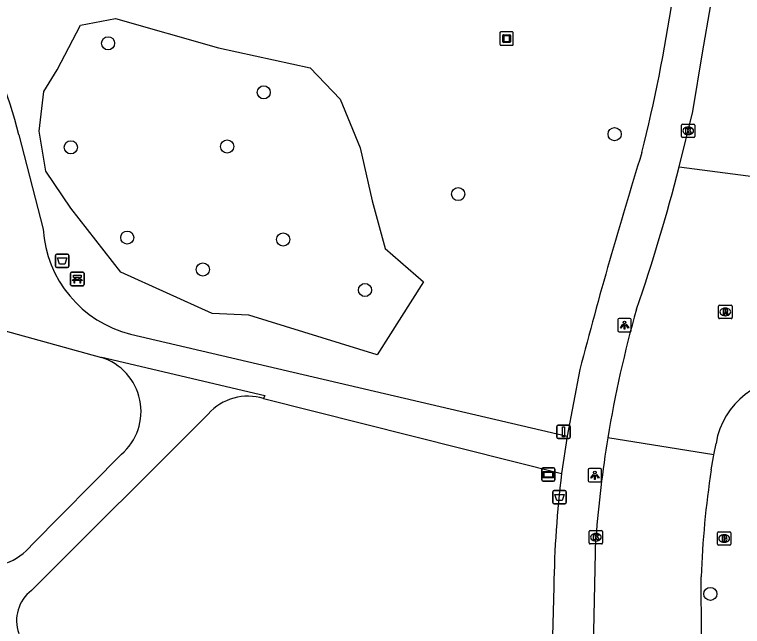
# Model space of a CAD drawing. Extents: x 161258 to 161838, y 380836 to 381727.
# Drawn here: x 161509.1 to 161563.4, y 381428.6 to 381474.2 of the extents above; entities that cross this region are included whole.
import ezdxf

# ---------------------------------------------------------------- set-up
doc = ezdxf.new("R2010")
doc.units = 0
for name, color, linetype in [('IMGEO_Afsluitpaal', 7, 'Continuous'), ('IMGEO_Afvalbak', 7, 'Continuous'), ('IMGEO_Bank', 7, 'Continuous'), ('IMGEO_Boom', 7, 'Continuous'), ('IMGEO_Brandkraan', 7, 'Continuous'), ('IMGEO_Groenvoorziening', 7, 'Continuous'), ('IMGEO_Kolk', 7, 'Continuous'), ('IMGEO_Kunstobject', 7, 'Continuous'), ('IMGEO_Lichtpunt', 7, 'Continuous'), ('IMGEO_Rijbaan_lokaal_open', 7, 'Continuous'), ('IMGEO_Rioolput', 7, 'Continuous'), ('IMGEO_Verklikker', 7, 'Continuous'), ('IMGEO_Voetpad_gesloten', 7, 'Continuous'), ('IMGEO_Voetpad_open', 7, 'Continuous')]:
    doc.layers.add(name, color=color, linetype=linetype)

msp = doc.modelspace()

# ---------------------------------------------------------------- linework, layer by layer
at = {"layer": 'IMGEO_Afsluitpaal'}
for p, q in [((161549.542, 381442.696), (161549.542, 381443.496)), ((161549.542, 381443.496), (161549.542, 381442.696)), ((161549.642, 381443.596), (161550.432, 381443.596)), ((161550.432, 381443.596), (161549.642, 381443.596)), ((161550.532, 381443.496), (161550.532, 381442.696)), ((161550.532, 381442.696), (161550.532, 381443.496)), ((161550.432, 381442.596), (161549.642, 381442.596)), ((161549.642, 381442.596), (161550.432, 381442.596))]:
    msp.add_line(p, q, dxfattribs=at)
msp.add_lwpolyline([(161549.962, 381443.471), (161550.112, 381443.471), (161550.112, 381442.721), (161549.962, 381442.721), (161549.962, 381443.471)], dxfattribs=at)
for centre, start, end in [((161549.642, 381443.496), 90, 180), ((161549.642, 381443.496), 90, 180), ((161550.432, 381443.496), 0, 90), ((161550.432, 381443.496), 360, 90), ((161549.642, 381442.696), 180, 270), ((161549.642, 381442.696), 180, 270), ((161550.432, 381442.696), 270, 0), ((161550.432, 381442.696), 270, 0)]:
    msp.add_arc(centre, 0.1, start, end, dxfattribs=at)
at = {"layer": 'IMGEO_Afvalbak'}
for p, q in [((161512.18, 381455.45), (161512.18, 381456.25)), ((161512.18, 381456.25), (161512.18, 381455.45)), ((161512.28, 381456.35), (161513.07, 381456.35)), ((161513.07, 381456.35), (161512.28, 381456.35)), ((161513.17, 381456.25), (161513.17, 381455.45)), ((161513.17, 381455.45), (161513.17, 381456.25)), ((161513.07, 381455.35), (161512.28, 381455.35)), ((161512.28, 381455.35), (161513.07, 381455.35)), ((161549.242, 381437.826), (161549.242, 381438.626)), ((161549.242, 381438.626), (161549.242, 381437.826)), ((161549.342, 381438.726), (161550.132, 381438.726)), ((161550.132, 381438.726), (161549.342, 381438.726)), ((161550.232, 381438.626), (161550.232, 381437.826)), ((161550.232, 381437.826), (161550.232, 381438.626)), ((161550.132, 381437.726), (161549.342, 381437.726)), ((161549.342, 381437.726), (161550.132, 381437.726))]:
    msp.add_line(p, q, dxfattribs=at)
for points in [[(161512.323, 381456.064), (161513.027, 381456.064), (161512.878, 381455.594), (161512.472, 381455.594), (161512.323, 381456.064)], [(161549.385, 381438.44), (161550.089, 381438.44), (161549.94, 381437.97), (161549.534, 381437.97), (161549.385, 381438.44)]]:
    msp.add_lwpolyline(points, dxfattribs=at)
for centre, start, end in [((161512.28, 381456.25), 90, 180), ((161512.28, 381456.25), 90, 180), ((161513.07, 381456.25), 0, 90), ((161513.07, 381456.25), 360, 90), ((161512.28, 381455.45), 180, 270), ((161512.28, 381455.45), 180, 270), ((161513.07, 381455.45), 270, 0), ((161513.07, 381455.45), 270, 0), ((161549.342, 381438.626), 90, 180), ((161549.342, 381438.626), 90, 180), ((161550.132, 381438.626), 0, 90), ((161550.132, 381438.626), 360, 90), ((161549.342, 381437.826), 180, 270), ((161549.342, 381437.826), 180, 270), ((161550.132, 381437.826), 270, 0), ((161550.132, 381437.826), 270, 0)]:
    msp.add_arc(centre, 0.1, start, end, dxfattribs=at)
at = {"layer": 'IMGEO_Bank'}
for p, q in [((161513.302, 381454.069), (161513.302, 381454.91)), ((161513.302, 381454.91), (161513.302, 381454.069)), ((161513.377, 381454.994), (161514.218, 381454.994)), ((161514.218, 381454.994), (161513.377, 381454.994)), ((161514.302, 381454.919), (161514.302, 381454.078)), ((161514.302, 381454.078), (161514.302, 381454.919)), ((161513.999, 381454.392), (161513.606, 381454.392)), ((161513.611, 381454.5), (161513.611, 381454.606)), ((161513.655, 381454.606), (161513.655, 381454.5)), ((161513.943, 381454.612), (161513.661, 381454.612)), ((161513.661, 381454.494), (161513.943, 381454.494)), ((161513.949, 381454.5), (161513.949, 381454.606)), ((161513.993, 381454.606), (161513.993, 381454.5)), ((161514.227, 381453.994), (161513.386, 381453.994)), ((161513.386, 381453.994), (161514.227, 381453.994))]:
    msp.add_line(p, q, dxfattribs=at)
for points in [[(161513.549, 381454.392), (161513.407, 381454.392), (161513.519, 381454.494), (161513.605, 381454.494)], [(161513.605, 381454.612), (161513.519, 381454.612), (161513.519, 381454.773), (161514.082, 381454.773), (161514.082, 381454.612), (161513.999, 381454.612)], [(161513.599, 381454.385), (161513.599, 381454.178), (161513.556, 381454.178), (161513.556, 381454.385)], [(161513.999, 381454.494), (161514.082, 381454.494), (161514.194, 381454.392), (161514.055, 381454.392)], [(161514.049, 381454.385), (161514.049, 381454.178), (161514.005, 381454.178), (161514.005, 381454.385)]]:
    msp.add_lwpolyline(points, dxfattribs=at)
for centre, radius, start, end in [((161513.38, 381454.916), 0.0779, 92.4484, 184.2845), ((161513.38, 381454.916), 0.0779, 92.4484, 184.2845), ((161514.224, 381454.916), 0.0779, 2.4484, 94.2845), ((161514.224, 381454.916), 0.0779, 2.4484, 94.2845), ((161513.549, 381454.385), 0.00671, 2.8957, 87.1043), ((161513.606, 381454.385), 0.00671, 92.8957, 177.1043), ((161513.604, 381454.605), 0.00671, 2.8957, 87.1043), ((161513.604, 381454.501), 0.00671, 272.8957, 357.1043), ((161513.661, 381454.605), 0.00671, 92.8957, 177.1043), ((161513.661, 381454.501), 0.00671, 182.8957, 267.1043), ((161513.943, 381454.605), 0.00671, 2.8957, 87.1043), ((161513.943, 381454.501), 0.00671, 272.8957, 357.1043), ((161514, 381454.605), 0.00671, 92.8957, 177.1043), ((161514, 381454.501), 0.00671, 182.8957, 267.1043), ((161513.998, 381454.385), 0.00671, 2.8957, 87.1043), ((161514.055, 381454.385), 0.00671, 92.8957, 177.1043), ((161513.38, 381454.072), 0.0779, 182.4484, 274.2845), ((161513.38, 381454.072), 0.0779, 182.4484, 274.2845), ((161514.224, 381454.072), 0.0779, 272.4484, 4.2845), ((161514.224, 381454.072), 0.0779, 272.4484, 4.2845)]:
    msp.add_arc(centre, radius, start, end, dxfattribs=at)
at = {"layer": 'IMGEO_Boom'}
for centre in [(161516.096, 381472.066), (161527.694, 381468.409), (161553.842, 381465.292), (161513.317, 381464.313), (161524.972, 381464.375), (161542.181, 381460.825), (161517.522, 381457.58), (161529.138, 381457.439), (161523.155, 381455.199), (161535.239, 381453.674), (161560.973, 381431.015)]:
    msp.add_circle(centre, 0.489, dxfattribs=at)
at = {"layer": 'IMGEO_Brandkraan'}
for p, q in [((161561.505, 381434.722), (161561.505, 381435.574)), ((161561.58, 381435.648), (161562.432, 381435.648)), ((161561.993, 381435.428), (161562.018, 381435.428)), ((161562.506, 381435.574), (161562.506, 381434.722)), ((161562.016, 381434.868), (161561.991, 381434.868)), ((161562.432, 381434.648), (161561.58, 381434.648))]:
    msp.add_line(p, q, dxfattribs=at)
for points in [[(161561.505, 381434.722), (161561.505, 381435.574)], [(161561.58, 381435.648), (161562.432, 381435.648)], [(161561.853, 381435.348), (161561.853, 381434.948), (161562.066, 381434.948)], [(161562.084, 381435.348), (161561.853, 381435.348)], [(161562.506, 381435.574), (161562.506, 381434.722)], [(161562.032, 381435.267), (161561.978, 381435.267), (161561.978, 381435.191)], [(161561.978, 381435.191), (161562.031, 381435.191)], [(161562.04, 381435.115), (161561.978, 381435.115), (161561.978, 381435.034)], [(161561.978, 381435.034), (161562.04, 381435.034)], [(161562.432, 381434.648), (161561.58, 381434.648)]]:
    msp.add_lwpolyline(points, dxfattribs=at)
for centre, radius, start, end in [((161561.582, 381435.572), 0.0765, 91.552, 178.448), ((161561.582, 381435.572), 0.0765, 91.552, 178.448), ((161562.088, 381435.203), 0.145, 59.4692, 91.5367), ((161562.43, 381435.572), 0.0765, 1.552, 88.448), ((161562.43, 381435.572), 0.0765, 1.552, 88.448), ((161562.033, 381435.229), 0.0379, 267.8285, 90.9355), ((161562.041, 381435.074), 0.0404, 269.8759, 90.5077), ((161562.072, 381435.199), 0.251, 268.6676, 293.5347), ((161562.113, 381435.25), 0.0922, 285.5137, 58.1501), ((161562.118, 381435.058), 0.105, 301.3115, 78.989), ((161561.582, 381434.724), 0.0765, 181.552, 268.448), ((161561.582, 381434.724), 0.0765, 181.552, 268.448), ((161562.43, 381434.724), 0.0765, 271.552, 358.448), ((161562.43, 381434.724), 0.0765, 271.552, 358.448)]:
    msp.add_arc(centre, radius, start, end, dxfattribs=at)
for centre, major_axis, ratio, start_param, end_param in [((161561.992, 381435.148), (-0.387, 0.002), 0.722429, 4.712389, 7.853982), ((161562.017, 381435.148), (-0.39, 0.002), 0.717154, 1.570796, 4.712389)]:
    msp.add_ellipse(centre, major_axis=major_axis, ratio=ratio, start_param=start_param, end_param=end_param, dxfattribs=at)
at = {"layer": 'IMGEO_Groenvoorziening'}
msp.add_lwpolyline([(161533.389, 381467.889), (161534.889, 381464.273), (161535.765, 381460.313), (161536.752, 381456.764), (161539.606, 381454.294), (161536.142, 381448.848), (161526.591, 381451.804), (161523.863, 381451.924), (161517.04, 381455.007), (161513.313, 381459.785), (161511.45, 381462.543), (161510.951, 381465.511), (161511.319, 381468.479), (161512.309, 381470.088), (161514.04, 381473.429), (161516.643, 381473.927), (161524.317, 381471.734), (161531.155, 381470.236), (161533.389, 381467.889)], dxfattribs=at)
at = {"layer": 'IMGEO_Kolk'}
for p, q in [((161558.824, 381465.119), (161558.824, 381465.971)), ((161558.899, 381466.045), (161559.751, 381466.045)), ((161559.312, 381465.825), (161559.337, 381465.825)), ((161559.825, 381465.971), (161559.825, 381465.119)), ((161559.335, 381465.265), (161559.31, 381465.265)), ((161559.751, 381465.045), (161558.899, 381465.045)), ((161551.946, 381434.814), (161551.946, 381435.666)), ((161552.021, 381435.74), (161552.873, 381435.74)), ((161552.434, 381435.52), (161552.459, 381435.52)), ((161552.947, 381435.666), (161552.947, 381434.814)), ((161552.457, 381434.96), (161552.432, 381434.96)), ((161552.873, 381434.74), (161552.021, 381434.74))]:
    msp.add_line(p, q, dxfattribs=at)
for points in [[(161558.824, 381465.119), (161558.824, 381465.971)], [(161558.899, 381466.045), (161559.751, 381466.045)], [(161559.145, 381465.745), (161559.268, 381465.745), (161559.268, 381465.594), (161559.398, 381465.745), (161559.562, 381465.745), (161559.416, 381465.594), (161559.569, 381465.345), (161559.417, 381465.345), (161559.332, 381465.509), (161559.268, 381465.442), (161559.268, 381465.345), (161559.145, 381465.345), (161559.145, 381465.745)], [(161559.825, 381465.971), (161559.825, 381465.119)], [(161559.751, 381465.045), (161558.899, 381465.045)], [(161551.946, 381434.814), (161551.946, 381435.666)], [(161552.021, 381435.74), (161552.873, 381435.74)], [(161552.267, 381435.44), (161552.39, 381435.44), (161552.39, 381435.289), (161552.52, 381435.44), (161552.684, 381435.44), (161552.538, 381435.289), (161552.691, 381435.04), (161552.539, 381435.04), (161552.454, 381435.204), (161552.39, 381435.137), (161552.39, 381435.04), (161552.267, 381435.04), (161552.267, 381435.44)], [(161552.947, 381435.666), (161552.947, 381434.814)], [(161552.873, 381434.74), (161552.021, 381434.74)]]:
    msp.add_lwpolyline(points, dxfattribs=at)
for centre, start, end in [((161558.901, 381465.969), 91.552, 178.448), ((161558.901, 381465.969), 91.552, 178.448), ((161559.749, 381465.969), 1.552, 88.448), ((161559.749, 381465.969), 1.552, 88.448), ((161558.901, 381465.121), 181.552, 268.448), ((161558.901, 381465.121), 181.552, 268.448), ((161559.749, 381465.121), 271.552, 358.448), ((161559.749, 381465.121), 271.552, 358.448), ((161552.023, 381435.664), 91.552, 178.448), ((161552.023, 381435.664), 91.552, 178.448), ((161552.871, 381435.664), 1.552, 88.448), ((161552.871, 381435.664), 1.552, 88.448), ((161552.023, 381434.816), 181.552, 268.448), ((161552.023, 381434.816), 181.552, 268.448), ((161552.871, 381434.816), 271.552, 358.448), ((161552.871, 381434.816), 271.552, 358.448)]:
    msp.add_arc(centre, 0.0765, start, end, dxfattribs=at)
for centre, major_axis, ratio, start_param, end_param in [((161559.311, 381465.545), (-0.387, 0.002), 0.722429, 4.712389, 7.853982), ((161559.336, 381465.545), (-0.39, 0.002), 0.717154, 1.570796, 4.712389), ((161552.433, 381435.24), (-0.387, 0.002), 0.722429, 4.712389, 7.853982), ((161552.458, 381435.24), (-0.39, 0.002), 0.717154, 1.570796, 4.712389)]:
    msp.add_ellipse(centre, major_axis=major_axis, ratio=ratio, start_param=start_param, end_param=end_param, dxfattribs=at)
at = {"layer": 'IMGEO_Kunstobject'}
for p, q in [((161545.293, 381472.831), (161545.293, 381471.99)), ((161545.293, 381472.831), (161545.293, 381471.99)), ((161546.209, 381472.915), (161545.368, 381472.915)), ((161546.209, 381472.915), (161545.368, 381472.915)), ((161546.293, 381471.999), (161546.293, 381472.84)), ((161546.293, 381471.999), (161546.293, 381472.84)), ((161545.507, 381472.179), (161545.507, 381472.653)), ((161545.557, 381472.703), (161546.031, 381472.703)), ((161545.587, 381472.603), (161545.587, 381472.229)), ((161545.981, 381472.623), (161545.607, 381472.623)), ((161546.001, 381472.229), (161546.001, 381472.603)), ((161546.081, 381472.653), (161546.081, 381472.179)), ((161545.377, 381471.915), (161546.218, 381471.915)), ((161545.377, 381471.915), (161546.218, 381471.915)), ((161546.031, 381472.129), (161545.557, 381472.129)), ((161545.607, 381472.209), (161545.981, 381472.209))]:
    msp.add_line(p, q, dxfattribs=at)
for centre, radius, start, end in [((161545.371, 381472.837), 0.0779, 92.4484, 184.2845), ((161545.371, 381472.837), 0.0779, 92.4484, 184.2845), ((161546.215, 381472.837), 0.0779, 2.4484, 94.2845), ((161546.215, 381472.837), 0.0779, 2.4484, 94.2845), ((161545.557, 381472.653), 0.05, 90, 180), ((161545.607, 381472.603), 0.02, 90, 180), ((161545.981, 381472.603), 0.02, 360, 90), ((161546.031, 381472.653), 0.05, 360, 90), ((161545.371, 381471.993), 0.0779, 182.4484, 274.2845), ((161545.371, 381471.993), 0.0779, 182.4484, 274.2845), ((161545.557, 381472.179), 0.05, 180, 270), ((161545.607, 381472.229), 0.02, 180, 270), ((161545.981, 381472.229), 0.02, 270, 0), ((161546.031, 381472.179), 0.05, 270, 0), ((161546.215, 381471.993), 0.0779, 272.4484, 4.2845), ((161546.215, 381471.993), 0.0779, 272.4484, 4.2845)]:
    msp.add_arc(centre, radius, start, end, dxfattribs=at)
at = {"layer": 'IMGEO_Lichtpunt'}
for p, q in [((161554.083, 381451.464), (161554.083, 381450.657)), ((161554.083, 381451.464), (161554.083, 381450.657)), ((161554.985, 381451.559), (161554.177, 381451.559)), ((161554.985, 381451.559), (161554.177, 381451.559)), ((161555.079, 381450.657), (161555.079, 381451.464)), ((161555.079, 381450.657), (161555.079, 381451.464)), ((161554.177, 381450.563), (161554.985, 381450.563)), ((161554.177, 381450.563), (161554.985, 381450.563)), ((161551.875, 381440.264), (161551.875, 381439.457)), ((161551.875, 381440.264), (161551.875, 381439.457)), ((161552.777, 381440.359), (161551.969, 381440.359)), ((161552.777, 381440.359), (161551.969, 381440.359)), ((161552.871, 381439.457), (161552.871, 381440.264)), ((161552.871, 381439.457), (161552.871, 381440.264)), ((161551.969, 381439.363), (161552.777, 381439.363)), ((161551.969, 381439.363), (161552.777, 381439.363))]:
    msp.add_line(p, q, dxfattribs=at)
for points in [[(161554.457, 381451.128), (161554.496, 381451.1), (161554.308, 381450.838), (161554.27, 381450.865), (161554.457, 381451.128)], [(161554.559, 381451.08), (161554.606, 381451.08), (161554.606, 381450.758), (161554.559, 381450.758), (161554.559, 381451.08)], [(161554.669, 381451.1), (161554.707, 381451.127), (161554.894, 381450.865), (161554.855, 381450.837), (161554.669, 381451.1)], [(161552.249, 381439.928), (161552.288, 381439.9), (161552.1, 381439.638), (161552.062, 381439.665), (161552.249, 381439.928)], [(161552.351, 381439.88), (161552.398, 381439.88), (161552.398, 381439.558), (161552.351, 381439.558), (161552.351, 381439.88)], [(161552.461, 381439.9), (161552.499, 381439.927), (161552.686, 381439.665), (161552.647, 381439.637), (161552.461, 381439.9)]]:
    msp.add_lwpolyline(points, dxfattribs=at)
for centre in [(161554.582, 381451.262), (161552.374, 381440.062)]:
    msp.add_circle(centre, 0.0994, dxfattribs=at)
for centre, start, end in [((161554.177, 381451.464), 90, 180), ((161554.177, 381451.464), 90, 180), ((161554.985, 381451.464), 0, 90), ((161554.985, 381451.464), 0, 90), ((161554.177, 381450.657), 180, 270), ((161554.177, 381450.657), 180, 270), ((161554.985, 381450.657), 270, 0), ((161554.985, 381450.657), 270, 360), ((161551.969, 381440.264), 90, 180), ((161551.969, 381440.264), 90, 180), ((161552.777, 381440.264), 0, 90), ((161552.777, 381440.264), 0, 90), ((161551.969, 381439.457), 180, 270), ((161551.969, 381439.457), 180, 270), ((161552.777, 381439.457), 270, 0), ((161552.777, 381439.457), 270, 360)]:
    msp.add_arc(centre, 0.0946, start, end, dxfattribs=at)
at = {"layer": 'IMGEO_Rijbaan_lokaal_open'}
for points in [[(161558.66, 381462.845), (161559.659, 381466.987), (161560.397, 381471.348), (161561.022, 381474.922), (161561.243, 381476.529), (161561.767, 381479.974), (161562.472, 381485.086), (161563.551, 381493.584), (161564.461, 381500), (161564.97, 381503.589), (161566.277, 381513.264), (161567.769, 381525.137), (161569.138, 381534.992), (161570.675, 381546.225), (161571.88, 381555.532), (161572.882, 381563.041), (161574.137, 381572.407), (161575.172, 381580.435), (161575.751, 381584.539), (161576.004, 381586.446), (161576.131, 381587.471)], [(161558.66, 381462.845), (161566.653, 381461.801)], [(161561.242, 381441.374), (161553.335, 381442.659)], [(161561.242, 381441.374), (161561.397, 381442.241)], [(161561.041, 381440.275), (161561.216, 381441.229), (161561.242, 381441.374)], [(161552.186, 381424.139), (161552.227, 381424.697), (161552.448, 381435.24)], [(161560.641, 381376.376), (161560.632, 381378.2), (161560.328, 381394.461), (161560.316, 381396.782), (161560.323, 381398.118), (161560.387, 381409.714), (161560.348, 381414.084), (161560.315, 381417.741), (161560.329, 381423.451), (161560.297, 381432.282)]]:
    msp.add_lwpolyline(points, dxfattribs=at)
for centre, radius, start, end in [((161424.413, 381497.423), 138.629, 340.97594, 345.55622), ((161638.365, 381428.727), 86.164, 164.16751, 170.69507), ((161567.095, 381441.32), 5.772, 84.61, 170.815), ((161638.335, 381428.734), 86.133, 170.69629, 175.66811), ((161625.971, 381430.2), 65.707, 171.17998, 178.18432)]:
    msp.add_arc(centre, radius, start, end, dxfattribs=at)
at = {"layer": 'IMGEO_Rioolput'}
for p, q in [((161561.589, 381451.612), (161561.589, 381452.464)), ((161561.664, 381452.538), (161562.516, 381452.538)), ((161562.077, 381452.318), (161562.102, 381452.318)), ((161562.59, 381452.464), (161562.59, 381451.612)), ((161562.1, 381451.758), (161562.075, 381451.758)), ((161562.516, 381451.538), (161561.664, 381451.538))]:
    msp.add_line(p, q, dxfattribs=at)
for points in [[(161561.589, 381451.612), (161561.589, 381452.464)], [(161561.664, 381452.538), (161562.516, 381452.538)], [(161562.178, 381452.236), (161561.926, 381452.238), (161561.926, 381451.838)], [(161562.59, 381452.464), (161562.59, 381451.612)], [(161561.926, 381451.838), (161562.05, 381451.838), (161562.05, 381452), (161562.061, 381452)], [(161562.104, 381452.157), (161562.05, 381452.157), (161562.05, 381452.076)], [(161562.05, 381452.076), (161562.102, 381452.076)], [(161562.108, 381451.971), (161562.179, 381451.838), (161562.319, 381451.838), (161562.254, 381451.964)], [(161562.516, 381451.538), (161561.664, 381451.538)]]:
    msp.add_lwpolyline(points, dxfattribs=at)
for centre, radius, start, end in [((161561.666, 381452.462), 0.0765, 91.552, 178.448), ((161561.666, 381452.462), 0.0765, 91.552, 178.448), ((161562.177, 381452.126), 0.109, 350.3612, 89.416), ((161562.514, 381452.462), 0.0765, 1.552, 88.448), ((161562.514, 381452.462), 0.0765, 1.552, 88.448), ((161562.06, 381451.947), 0.0533, 26.0293, 88.6989), ((161562.086, 381452.265), 0.19, 274.7715, 282.9687), ((161562.11, 381452.061), 0.0964, 77.0061, 93.1865), ((161562.124, 381452.118), 0.0378, 276.6634, 79.6772), ((161562.175, 381452.126), 0.112, 277.5842, 350.9817), ((161562.159, 381451.911), 0.108, 29.5134, 73.7905), ((161561.666, 381451.614), 0.0765, 181.552, 268.448), ((161561.666, 381451.614), 0.0765, 181.552, 268.448), ((161562.514, 381451.614), 0.0765, 271.552, 358.448), ((161562.514, 381451.614), 0.0765, 271.552, 358.448)]:
    msp.add_arc(centre, radius, start, end, dxfattribs=at)
for centre, major_axis, ratio, start_param, end_param in [((161562.076, 381452.038), (-0.387, 0.002), 0.722429, 4.712389, 7.853982), ((161562.101, 381452.038), (-0.39, 0.002), 0.717154, 1.570796, 4.712389)]:
    msp.add_ellipse(centre, major_axis=major_axis, ratio=ratio, start_param=start_param, end_param=end_param, dxfattribs=at)
at = {"layer": 'IMGEO_Verklikker'}
for p, q in [((161548.407, 381439.512), (161548.407, 381440.312)), ((161548.407, 381440.312), (161548.407, 381439.512)), ((161548.507, 381440.412), (161549.297, 381440.412)), ((161549.297, 381440.412), (161548.507, 381440.412)), ((161549.397, 381440.312), (161549.397, 381439.512)), ((161549.397, 381439.512), (161549.397, 381440.312)), ((161549.297, 381439.412), (161548.507, 381439.412)), ((161548.507, 381439.412), (161549.297, 381439.412))]:
    msp.add_line(p, q, dxfattribs=at)
for points in [[(161548.508, 381440.144), (161549.296, 381440.144), (161549.296, 381439.68), (161548.508, 381439.68), (161548.508, 381440.144)], [(161548.573, 381440.079), (161548.573, 381439.745), (161549.231, 381439.745), (161549.231, 381440.079), (161548.573, 381440.079)]]:
    msp.add_lwpolyline(points, dxfattribs=at)
for centre, start, end in [((161548.507, 381440.312), 90, 180), ((161548.507, 381440.312), 90, 180), ((161549.297, 381440.312), 0, 90), ((161549.297, 381440.312), 360, 90), ((161548.507, 381439.512), 180, 270), ((161548.507, 381439.512), 180, 270), ((161549.297, 381439.512), 270, 0), ((161549.297, 381439.512), 270, 0)]:
    msp.add_arc(centre, 0.1, start, end, dxfattribs=at)
at = {"layer": 'IMGEO_Voetpad_gesloten'}
for points in [[(161509.434, 381465.23), (161511.248, 381458.219)], [(161506.511, 381451.149), (161515.602, 381448.646)], [(161517.777, 381450.373), (161550.293, 381442.78)], [(161515.602, 381448.646), (161515.619, 381448.674), (161527.785, 381445.812), (161527.688, 381445.582)], [(161527.688, 381445.582), (161549.893, 381439.987)], [(161510.388, 381431.279), (161523.563, 381444.428)], [(161550.293, 381442.78), (161549.893, 381439.987)], [(161517.09, 381441.427), (161510.404, 381434.688)]]:
    msp.add_lwpolyline(points, dxfattribs=at)
for centre, radius, start, end in [((161483.651, 381459.312), 26.454, 12.9278, 33.6497), ((161519.903, 381458.782), 8.673, 183.7197, 255.8109), ((161514.329, 381444.621), 4.222, 310.8396, 72.4541), ((161526.523, 381441.798), 3.959, 72.8823, 138.3764), ((161507.009, 381437.397), 4.343, 194.1953, 321.4084), ((161512.082, 381429.043), 2.805, 127.1444, 200.3105)]:
    msp.add_arc(centre, radius, start, end, dxfattribs=at)
at = {"layer": 'IMGEO_Voetpad_open'}
for points in [[(161551.25, 381447.745), (161550.293, 381442.78)], [(161549.309, 381431.554), (161549.123, 381424.175)]]:
    msp.add_lwpolyline(points, dxfattribs=at)
for centre, radius, start, end in [((161436.621, 381493.719), 122.914, 345.96834, 351.42332), ((161887.085, 381360.591), 346.959, 162.67422, 165.45183), ((161627.54, 381430.373), 78.24, 172.94181, 179.13517)]:
    msp.add_arc(centre, radius, start, end, dxfattribs=at)

doc.saveas('drawing.dxf')
